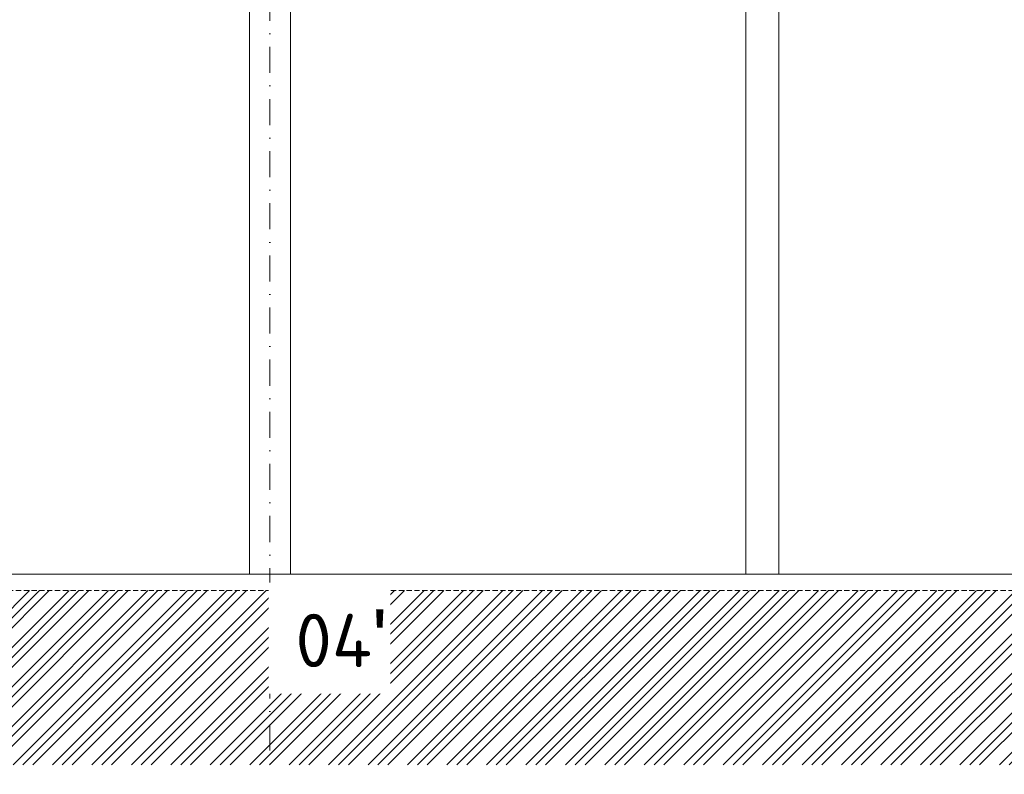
# Model space of a CAD drawing. Header units: millimetres. Extents: x -1695604 to 5289369, y -1488057 to 2187451.
# Tile 135 of 656: x 38950 to 50950, y -47075 to -37880. Entities that reach past the tile are written whole.
import ezdxf

# ---------------------------------------------------------------- set-up
doc = ezdxf.new("R2010")
doc.units = ezdxf.units.MM
for name, pattern in [('CENTERX2', [101.6, 63.5, -12.7, 12.7, -12.7]), ('DASHDOT', [25.4, 12.7, -6.35, 0, -6.35]), ('HIDDEN', [9.525, 6.35, -3.175])]:
    doc.linetypes.add(name, pattern=pattern)
for name, color, linetype, lineweight in [('A99_N_txt-popis-200', 240, 'Continuous', 5), ('A99_S_kce-pohl', 7, 'Continuous', 5), ('A99_S_kce-rez-sil', 7, 'Continuous', 15), ('A99_S_osy', 1, 'CENTERX2', 5), ('A99_S_sraf', 252, 'Continuous', 9)]:
    doc.layers.add(name, color=color, linetype=linetype, lineweight=lineweight)
doc.styles.add('ad_popis 100', font='isocpeur.ttf', dxfattribs={"height": 200})

msp = doc.modelspace()

# ---------------------------------------------------------------- hatches: boundary and pattern name
at = {"layer": 'A99_S_sraf', "linetype": 'Continuous', "lineweight": 0}
h = msp.add_hatch(dxfattribs=at)
h.set_pattern_fill('ZEM_PUVODNI', color=256, scale=85, angle=180)
h.set_pattern_definition([(225, (0, 0), (240.4163, -240.4163), []), (225, (-120.2, 1e-14), (240.4163, -240.4163), []), (225, (-240.4, 3e-14), (240.4163, -240.4163), [])])
h.paths.add_polyline_path([(5750, -44835.1), (-646.9, -45035), (-4963.8, -45035), (-4963.8, -46960), (155112.5, -46960), (155112.5, -44835)])

# ---------------------------------------------------------------- linework, layer by layer
at = {"layer": 'A99_S_kce-pohl', "linetype": 'Continuous'}
for p, q in [((41750, -44635), (41750, -32611.9)), ((42250, -44635), (42250, -32611.9)), ((47800, -44635), (47800, -33515)), ((48200, -44635), (48200, -33515))]:
    msp.add_line(p, q, dxfattribs=at)
at = {"layer": 'A99_S_kce-rez-sil', "linetype": 'Continuous'}
msp.add_line((5450, -44635), (150800, -44635), dxfattribs=at)
at = {"layer": 'A99_S_kce-rez-sil', "color": 7, "linetype": 'HIDDEN', "lineweight": 5, "ltscale": 10}
msp.add_line((5756.2, -44834.9), (151100, -44835), dxfattribs=at)
at = {"layer": 'A99_S_osy', "linetype": 'DASHDOT', "lineweight": 5, "ltscale": 25}
msp.add_line((42000, -28685), (42000, -47075), dxfattribs=at)

# ---------------------------------------------------------------- next in the draw order: texts
at = {"layer": 'A99_N_txt-popis-200', "color": 1, "lineweight": 0, "insert": (42310, -45065), "char_height": 650, "attachment_point": 1, "style": 'ad_popis 100', "bg_fill": 2}
msp.add_mtext_dynamic_manual_height_columns("04{\\fArial|b0|i0|c238|p34;\\H1.08333x;'}", width=832.5, gutter_width=1000, heights=[0], dxfattribs=at)

doc.saveas('drawing.dxf')
